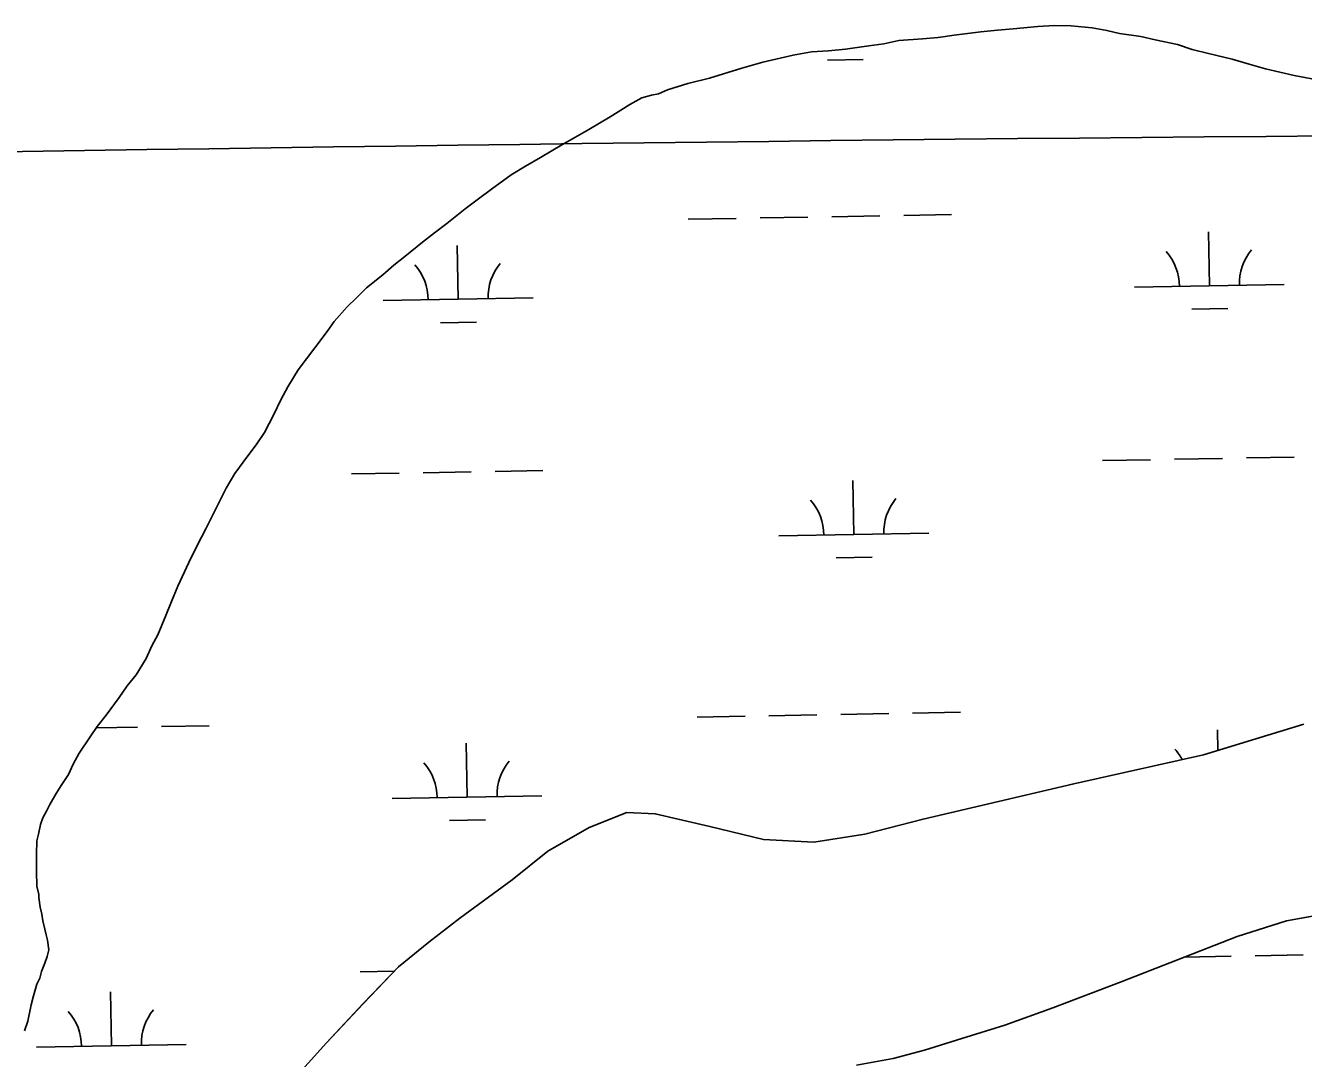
# Model space of a CAD drawing. Extents: x 3914892 to 3953151, y 242587 to 268572.
# Drawn here: x 3949226 to 3950080, y 260091 to 260782 of the extents above; entities that cross this region are included whole.
import ezdxf

# ---------------------------------------------------------------- set-up
doc = ezdxf.new("R2010")
doc.units = 0
for name, color, linetype in [('V-GRID-MAJR', 7, 'Continuous'), ('V-TOPO-SHOR', 7, 'Continuous'), ('V-WETL-SWMP', 7, 'Continuous')]:
    doc.layers.add(name, color=color, linetype=linetype)

msp = doc.modelspace()

# ---------------------------------------------------------------- linework, layer by layer
at = {"layer": 'V-GRID-MAJR'}
msp.add_spline([(3918942.3880000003, 260140.297), (3924259.416, 260233.496), (3929576.431, 260327.467), (3934893.433, 260422.212), (3940210.42, 260517.73), (3945527.394, 260614.022), (3950844.353, 260711.087), (3950844.3540000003, 260711.087)], degree=3, dxfattribs=at)
at = {"layer": 'V-TOPO-SHOR'}
for points in [[(3949235.2, 260201.071), (3949233.887, 260206.689), (3949233.7090000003, 260216.354), (3949233.596, 260222.39500000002), (3949233.494, 260228.033), (3949233.731, 260236.901), (3949234.86, 260241.353), (3949236.3510000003, 260247.82700000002), (3949237.88, 260252.288), (3949240.215, 260256.763), (3949242.5500000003, 260261.237), (3949246.847, 260268.567), (3949249.972, 260273.863), (3949255.073, 260281.21), (3949258.17, 260288.11500000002), (3949262.063, 260295.439), (3949269.514, 260306.453), (3949274.22, 260313.39), (3949280.129, 260320.75), (3949288.773, 260332.594), (3949294.27, 260340.35), (3949300.179, 260347.71), (3949306.824, 260358.71), (3949310.6950000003, 260367.244), (3949314.588, 260374.568), (3949319.991, 260387.55800000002), (3949323.845, 260396.897), (3949328.091, 260407.047), (3949335.453, 260422.894), (3949340.883, 260434.275), (3949346.723, 260445.261), (3949354.877, 260461.929), (3949360.322, 260472.505), (3949366.186, 260482.282), (3949374.83, 260494.12600000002), (3949380.335, 260501.478), (3949385.826, 260509.63700000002), (3949392.046, 260521.839), (3949396.701, 260531.594), (3949401.376, 260540.14), (3949408.417, 260551.552), (3949413.9220000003, 260558.904), (3949419.427, 260566.258), (3949427.685, 260577.28900000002), (3949432.4, 260583.82), (3949441.0810000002, 260593.65), (3949447.413, 260599.81100000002), (3949454.1410000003, 260606.381), (3949464.858, 260615.04), (3949472.393, 260621.624), (3949479.538, 260627.39500000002), (3949491.449, 260636.882), (3949499.394, 260643.073), (3949507.739, 260649.27000000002), (3949520.046, 260659.166), (3949528.787, 260665.77300000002), (3949537.529, 260672.38), (3949550.649, 260681.888), (3949560.2090000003, 260687.70500000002), (3949570.1750000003, 260693.529), (3949584.525, 260701.852), (3949593.2970000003, 260706.847), (3949602.463, 260712.25400000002), (3949616.8140000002, 260720.57700000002), (3949623.9820000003, 260725.14), (3949629.9560000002, 260728.878), (3949637.929, 260733.45500000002), (3949644.343, 260735.18600000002), (3949649.16, 260736.081), (3949655.156, 260738.608), (3949668.776, 260742.888), (3949683.216, 260746.378), (3949704.845, 260753.222), (3949718.8740000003, 260757.10700000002), (3949738.93, 260761.91), (3949751.378, 260764.153), (3949762.648, 260764.765), (3949773.91, 260765.779), (3949789.579, 260768.081), (3949799.6240000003, 260769.475), (3949809.6550000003, 260771.67500000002), (3949825.349, 260772.771), (3949835.804, 260773.77000000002), (3949846.657, 260775.177), (3949864.339, 260777.518), (3949875.6010000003, 260778.532), (3949886.058, 260779.53100000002), (3949902.549, 260781.04200000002), (3949913.415, 260781.647), (3949924.7, 260781.45200000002), (3949938.827, 260780.1), (3949948.528, 260778.265), (3949957.023, 260776.408), (3949971.165, 260774.25100000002), (3949980.8740000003, 260772.013), (3949995.835, 260769.066), (3950005.5670000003, 260765.621), (3950016.4930000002, 260763.002), (3950032.275, 260759.264), (3950043.6210000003, 260755.848), (3950054.5530000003, 260752.825)], [(3950054.5530000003, 260752.825), (3950073.571, 260748.342), (3950092.574, 260744.66400000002)], [(3949781.4420000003, 260086.99399999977), (3949805.936, 260091.47499999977), (3949826.7830000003, 260097.09599999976), (3949851.619, 260104.80499999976), (3949880.461, 260113.79999999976), (3949912.4790000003, 260125.26699999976), (3949958.086, 260142.62799999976), (3949995.686, 260157.41999999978), (3950035.685, 260173.06699999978), (3950068.531, 260183.34199999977), (3950140.407, 260196.35099999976), (3950191.325, 260209.77899999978), (3950250.1040000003, 260233.82699999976), (3950302.447, 260257.35399999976), (3950343.61, 260275.43799999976), (3950399.205, 260297.41299999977), (3950447.143, 260319.65099999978), (3950495.025, 260344.70599999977), (3950538.18, 260364.03499999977), (3950578.1350000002, 260382.09599999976), (3950627.688, 260403.96099999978), (3950765.824, 260458.95099999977)], [(3949402.8200000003, 260074.80199999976), (3949427.3000000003, 260101.84399999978), (3949451.794, 260128.08099999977), (3949475.514, 260152.69099999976), (3949495.756, 260169.17999999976), (3949516.4110000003, 260185.27299999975), (3949551.39, 260210.89799999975), (3949575.213, 260229.86799999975), (3949602.719, 260245.68699999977), (3949627.916, 260255.81799999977), (3949646.866, 260254.95999999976), (3949683.284, 260246.36699999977), (3949719.3000000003, 260237.76299999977), (3949752.77, 260235.96299999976), (3949786.914, 260241.42899999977), (3949825.81, 260251.41299999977), (3949926.498, 260275.02699999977), (3950013.163, 260294.35199999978), (3950080.065, 260314.92399999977)], [(3949225.6010000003, 260109.843), (3949227.899, 260116.331), (3949230.114, 260127.249), (3949231.614, 260133.31900000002), (3949233.889, 260141.018), (3949235.828, 260145.081), (3949236.955, 260149.533), (3949239.269, 260155.217), (3949240.7970000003, 260159.677), (3949241.923, 260164.13), (3949241, 260170.55800000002), (3949240.127, 260174.169), (3949239.255, 260177.777), (3949237.9420000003, 260183.393), (3949237.055, 260187.81100000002), (3949236.16, 260192.627), (3949235.236, 260199.056), (3949235.2, 260201.071)]]:
    msp.add_lwpolyline(points, dxfattribs=at)
at = {"layer": 'V-WETL-SWMP'}
for p, q in [((3949864.34, 260777.518), (3949875.602, 260778.532)), ((3949875.602, 260778.532), (3949886.059, 260779.53)), ((3949886.059, 260779.53), (3949902.549, 260781.043)), ((3949902.549, 260781.043), (3949913.416, 260781.646)), ((3949913.416, 260781.646), (3949924.7, 260781.45200000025)), ((3949924.7, 260781.45200000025), (3949938.826, 260780.10100000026)), ((3949938.826, 260780.10100000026), (3949948.529, 260778.26500000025)), ((3949948.529, 260778.26500000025), (3949957.024, 260776.408)), ((3949789.579, 260768.081), (3949799.625, 260769.475)), ((3949799.625, 260769.475), (3949809.656, 260771.67500000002)), ((3949809.656, 260771.67500000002), (3949825.349, 260772.77000000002)), ((3949825.349, 260772.77000000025), (3949835.805, 260773.76900000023)), ((3949835.805, 260773.769), (3949846.657, 260775.177)), ((3949846.657, 260775.17700000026), (3949864.34, 260777.518)), ((3949957.024, 260776.408), (3949971.164, 260774.25100000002)), ((3949971.164, 260774.25100000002), (3949980.875, 260772.01300000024)), ((3949980.875, 260772.01300000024), (3949995.836, 260769.066)), ((3949718.8740000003, 260757.10800000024), (3949738.929, 260761.90900000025)), ((3949738.929, 260761.909), (3949751.377, 260764.153)), ((3949751.377, 260764.153), (3949762.647, 260764.764)), ((3949762.647, 260764.764), (3949773.909, 260765.77800000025)), ((3949773.909, 260765.77800000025), (3949789.579, 260768.081)), ((3949995.836, 260769.066), (3950005.568, 260765.62000000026)), ((3950005.568, 260765.62000000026), (3950016.494, 260763.00100000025)), ((3950016.494, 260763.00100000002), (3950032.276, 260759.263)), ((3949683.215, 260746.378), (3949704.845, 260753.223)), ((3949704.845, 260753.223), (3949718.8740000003, 260757.10800000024)), ((3949761.8758375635, 260758.5456861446), (3949785.8719972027, 260758.975014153)), ((3950032.276, 260759.26300000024), (3950043.62, 260755.84700000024)), ((3950043.62, 260755.847), (3950054.5530000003, 260752.825)), ((3950054.5530000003, 260752.82500000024), (3950073.571, 260748.34200000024)), ((3949668.776, 260742.888), (3949683.215, 260746.378)), ((3950073.571, 260748.342), (3950092.574, 260744.663)), ((3949644.342, 260735.18600000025), (3949649.16, 260736.08000000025)), ((3949649.16, 260736.08000000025), (3949655.157, 260738.608)), ((3949655.157, 260738.608), (3949668.776, 260742.888)), ((3949623.981, 260725.141), (3949629.955, 260728.877)), ((3949629.955, 260728.87700000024), (3949637.9280000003, 260733.456)), ((3949637.9280000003, 260733.456), (3949644.342, 260735.18600000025)), ((3949602.463, 260712.25500000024), (3949616.813, 260720.57700000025)), ((3949616.813, 260720.57700000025), (3949623.981, 260725.141)), ((3949593.296, 260706.84800000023), (3949602.463, 260712.25500000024)), ((3949570.1750000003, 260693.529), (3949584.525, 260701.852)), ((3949584.525, 260701.852), (3949593.296, 260706.84800000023)), ((3949560.21, 260687.70500000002), (3949570.1750000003, 260693.52899999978)), ((3949550.648, 260681.88900000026), (3949560.21, 260687.70500000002)), ((3949537.529, 260672.38000000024), (3949550.648, 260681.88900000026)), ((3949528.787, 260665.77300000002), (3949537.529, 260672.38)), ((3949507.739, 260649.26900000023), (3949520.046, 260659.166)), ((3949520.046, 260659.166), (3949528.787, 260665.77300000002)), ((3949668.918884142, 260652.2257973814), (3949700.913763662, 260652.7982347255)), ((3949716.9112034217, 260653.08445339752), (3949748.9060829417, 260653.65689074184)), ((3949764.9035227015, 260653.94310941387), (3949796.8984022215, 260654.51554675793)), ((3949812.895841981, 260654.80176543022), (3949844.890721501, 260655.37420277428)), ((3949491.449, 260636.882), (3949499.393, 260643.07200000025)), ((3949499.393, 260643.07200000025), (3949507.739, 260649.26900000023)), ((3950017.0870151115, 260607.70493713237), (3950016.443023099, 260643.6991765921)), ((3949479.538, 260627.396), (3949491.449, 260636.882)), ((3949515.2593279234, 260598.7264720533), (3949514.615335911, 260634.72071151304)), ((3949472.393, 260621.624), (3949479.538, 260627.396)), ((3949464.859, 260615.03900000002), (3949472.393, 260621.624)), ((3949454.1410000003, 260606.38100000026), (3949464.859, 260615.03900000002)), ((3949967.0950158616, 260606.81050378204), (3950067.0790143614, 260608.59937048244)), ((3949441.0810000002, 260593.65100000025), (3949447.413, 260599.81100000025)), ((3949447.413, 260599.81100000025), (3949454.1410000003, 260606.38100000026)), ((3949465.2673286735, 260597.83203870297), (3949565.2513271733, 260599.62090540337)), ((3949432.399, 260583.821), (3949441.0810000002, 260593.65100000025)), ((3950005.3649753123, 260592.06174231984), (3950029.3611349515, 260592.49107032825)), ((3949427.685, 260577.288), (3949432.399, 260583.821)), ((3949503.537288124, 260583.08327724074), (3949527.5334477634, 260583.51260524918)), ((3949419.4280000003, 260566.25800000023), (3949427.685, 260577.288)), ((3949413.923, 260558.90500000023), (3949419.4280000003, 260566.25800000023)), ((3949408.418, 260551.55100000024), (3949413.923, 260558.90500000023)), ((3949401.377, 260540.14100000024), (3949408.418, 260551.55100000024)), ((3949396.7, 260531.59400000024), (3949401.377, 260540.14100000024)), ((3949392.046, 260521.839), (3949396.7, 260531.59400000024)), ((3949385.825, 260509.63800000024), (3949392.046, 260521.839)), ((3949380.335, 260501.47900000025), (3949385.825, 260509.63800000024)), ((3949374.83, 260494.12500000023), (3949380.335, 260501.47900000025)), ((3949366.185, 260482.28200000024), (3949374.83, 260494.12500000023)), ((3949945.755686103, 260490.97823671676), (3949977.750565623, 260491.55067406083)), ((3949993.7480053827, 260491.83689273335), (3950025.7428849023, 260492.40933007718)), ((3950041.740324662, 260492.69554874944), (3950073.7352041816, 260493.2679860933)), ((3949360.322, 260472.505), (3949366.185, 260482.28200000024)), ((3949443.927998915, 260481.9997716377), (3949475.922878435, 260482.57220898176)), ((3949491.9203181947, 260482.85842765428), (3949523.9151977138, 260483.4308649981)), ((3949539.912637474, 260483.71708367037), (3949571.9075169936, 260484.28952101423)), ((3949354.877, 260461.93), (3949360.322, 260472.505)), ((3949779.5489896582, 260441.56711394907), (3949778.9049976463, 260477.56135340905)), ((3949346.724, 260445.261), (3949354.877, 260461.93)), ((3949340.883, 260434.27600000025), (3949346.724, 260445.261)), ((3949729.556990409, 260440.67268059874), (3949829.540988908, 260442.4615472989)), ((3949335.453, 260422.89500000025), (3949340.883, 260434.27600000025)), ((3949328.091, 260407.04700000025), (3949335.453, 260422.89500000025)), ((3949767.8269498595, 260425.92391913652), (3949791.823109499, 260426.35324714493)), ((3949323.846, 260396.896), (3949328.091, 260407.04700000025)), ((3949319.99, 260387.559), (3949323.846, 260396.896)), ((3949314.589, 260374.56700000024), (3949319.99, 260387.559)), ((3949310.6950000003, 260367.24300000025), (3949314.589, 260374.56700000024)), ((3949306.824, 260358.71100000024), (3949310.6950000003, 260367.24300000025)), ((3949300.1780000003, 260347.711), (3949306.824, 260358.71100000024)), ((3949294.27, 260340.35), (3949300.1780000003, 260347.711)), ((3949288.773, 260332.59400000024), (3949294.27, 260340.35)), ((3949280.128, 260320.75100000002), (3949288.773, 260332.59400000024)), ((3949274.221, 260313.39), (3949280.128, 260320.75100000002)), ((3949674.8699964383, 260319.60403037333), (3949706.8648759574, 260320.17646771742)), ((3949722.8623157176, 260320.46268638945), (3949754.857195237, 260321.03512373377)), ((3949770.8546349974, 260321.3213424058), (3949802.849514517, 260321.89377974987)), ((3949818.8469542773, 260322.17999842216), (3949850.8418337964, 260322.75243576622)), ((3949269.514, 260306.45400000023), (3949274.221, 260313.39)), ((3949273.565493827, 260312.42407885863), (3949301.021827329, 260312.9153146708)), ((3949317.019267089, 260313.2015333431), (3949349.0141466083, 260313.77397068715)), ((3950080.065, 260314.924), (3950013.164, 260294.351)), ((3950022.6412535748, 260297.2653889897), (3950022.394135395, 260311.07740958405)), ((3949262.063, 260295.439), (3949269.514, 260306.45400000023)), ((3949521.210440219, 260266.10470504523), (3949520.566448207, 260302.09894450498)), ((3949258.169, 260288.11500000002), (3949262.063, 260295.439)), ((3950013.164, 260294.351), (3949926.498, 260275.02600000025)), ((3949255.073, 260281.20900000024), (3949258.169, 260288.11500000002)), ((3949249.971, 260273.86300000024), (3949255.073, 260281.20900000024)), ((3949926.498, 260275.02600000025), (3949825.81, 260251.413)), ((3949242.5500000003, 260261.23700000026), (3949246.846, 260268.56800000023)), ((3949246.846, 260268.56800000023), (3949249.971, 260273.86300000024)), ((3949471.2184409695, 260265.2102716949), (3949571.2024394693, 260266.9991383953)), ((3949240.215, 260256.76200000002), (3949242.5500000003, 260261.23700000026)), ((3949236.3510000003, 260247.82700000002), (3949237.88, 260252.287)), ((3949237.88, 260252.287), (3949240.215, 260256.76200000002)), ((3949509.4884004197, 260250.46151023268), (3949533.48456006, 260250.89083824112)), ((3949627.915, 260255.81900000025), (3949602.72, 260245.68600000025)), ((3949646.866, 260254.96000000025), (3949627.915, 260255.81900000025)), ((3949683.284, 260246.36600000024), (3949646.866, 260254.96000000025)), ((3949825.81, 260251.413), (3949786.915, 260241.42900000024)), ((3949233.7320000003, 260236.901), (3949234.859, 260241.35400000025)), ((3949234.859, 260241.35400000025), (3949236.3510000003, 260247.82700000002)), ((3949602.72, 260245.68600000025), (3949575.213, 260229.86900000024)), ((3949719.299, 260237.764), (3949683.284, 260246.366)), ((3949786.915, 260241.42900000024), (3949752.771, 260235.96400000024)), ((3949233.4930000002, 260228.034), (3949233.7320000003, 260236.901)), ((3949752.771, 260235.96400000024), (3949719.299, 260237.76400000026)), ((3949233.597, 260222.39500000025), (3949233.4930000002, 260228.034)), ((3949575.213, 260229.86900000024), (3949551.39, 260210.89700000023)), ((3949233.708, 260216.354), (3949233.597, 260222.39500000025)), ((3949233.887, 260206.68800000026), (3949233.708, 260216.354)), ((3949235.199, 260201.07200000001), (3949233.887, 260206.68800000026)), ((3949551.39, 260210.89700000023), (3949516.41, 260185.27300000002)), ((3949235.236, 260199.057), (3949235.199, 260201.07200000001)), ((3949236.16, 260192.628), (3949235.236, 260199.057)), ((3949237.055, 260187.81000000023), (3949236.16, 260192.628)), ((3950068.531, 260183.34100000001), (3950140.407, 260196.35)), ((3949237.9420000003, 260183.394), (3949237.055, 260187.81000000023)), ((3949239.254, 260177.778), (3949237.9420000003, 260183.394)), ((3949516.41, 260185.27300000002), (3949495.757, 260169.179)), ((3950035.684, 260173.066), (3950068.531, 260183.34100000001)), ((3949240.127, 260174.16800000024), (3949239.254, 260177.778)), ((3949240.9990000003, 260170.559), (3949240.127, 260174.16800000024)), ((3949995.685, 260157.421), (3950035.684, 260173.066)), ((3949240.7970000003, 260159.67700000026), (3949241.923, 260164.13)), ((3949241.923, 260164.13), (3949240.9990000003, 260170.559)), ((3949495.757, 260169.179), (3949475.514, 260152.691)), ((3949236.955, 260149.534), (3949239.268, 260155.21700000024)), ((3949239.268, 260155.21700000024), (3949240.7970000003, 260159.67700000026)), ((3949958.0870000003, 260142.627), (3949995.685, 260157.421)), ((3950000.29943583, 260159.22586633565), (3950031.6939971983, 260159.78756306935)), ((3950047.691436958, 260160.07378174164), (3950079.686316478, 260160.64621908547)), ((3949235.829, 260145.082), (3949236.955, 260149.534)), ((3949449.87911121, 260149.37800462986), (3949472.7148387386, 260149.78657073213)), ((3949475.514, 260152.691), (3949451.795, 260128.08000000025)), ((3949231.614, 260133.32000000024), (3949233.889, 260141.017)), ((3949233.889, 260141.017), (3949235.829, 260145.082)), ((3949912.4790000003, 260125.267), (3949958.0870000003, 260142.627)), ((3949230.115, 260127.25), (3949231.614, 260133.32000000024)), ((3949283.6724147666, 260099.96688186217), (3949283.0284227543, 260135.96112132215)), ((3949227.899, 260116.33100000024), (3949230.115, 260127.25)), ((3949451.795, 260128.08000000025), (3949427.3000000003, 260101.84400000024)), ((3949880.46, 260113.799), (3949912.4790000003, 260125.267)), ((3949225.6010000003, 260109.843), (3949227.899, 260116.33100000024)), ((3949851.6180000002, 260104.806), (3949880.46, 260113.79899999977)), ((3949826.782, 260097.09600000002), (3949851.6180000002, 260104.806)), ((3949233.6804155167, 260099.07244851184), (3949333.664414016, 260100.861315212)), ((3949427.3000000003, 260101.84400000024), (3949402.821, 260074.802)), ((3949805.936, 260091.47400000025), (3949826.782, 260097.09600000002))]:
    msp.add_line(p, q, dxfattribs=at)
for centre, radius, start, end in [((3949961.844425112, 260607.19144185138), 35.24628790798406, 0.25317973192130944, 41.79683806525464), ((3950072.312617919, 260609.16788682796), 35.24628790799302, 140.25317672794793, 181.79683506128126), ((3949460.0167379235, 260598.2129767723), 35.24628790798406, 0.25317973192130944, 41.79683806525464), ((3949570.484930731, 260600.1894217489), 35.24628790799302, 140.25317672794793, 181.79683506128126), ((3949724.3063996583, 260441.05361866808), 35.24628790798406, 0.25317973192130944, 41.79683806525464), ((3949834.7745924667, 260443.03006364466), 35.24628790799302, 140.25317672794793, 181.79683506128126), ((3949967.795537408, 260274.5696748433), 35.24628790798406, 28.09413149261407, 41.79683806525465), ((3949465.96785022, 260265.59120976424), 35.24628790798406, 0.25317973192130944, 41.79683806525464), ((3949576.436043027, 260267.56765474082), 35.24628790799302, 140.25317672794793, 181.79683506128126), ((3949228.4298247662, 260099.45338658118), 35.24628790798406, 0.25317973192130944, 41.79683806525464), ((3949338.8980175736, 260101.42983155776), 35.24628790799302, 140.25317672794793, 181.79683506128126)]:
    msp.add_arc(centre, radius, start, end, dxfattribs=at)

doc.saveas('drawing.dxf')
